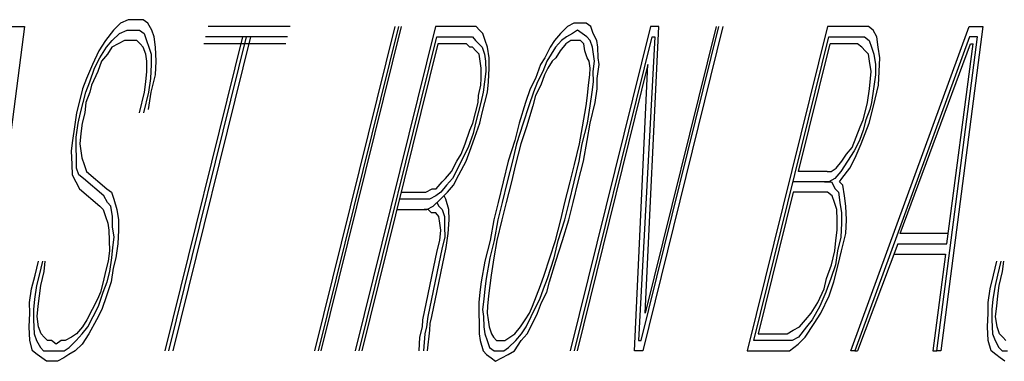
# Model space of a CAD drawing. Extents: x -169 to 2224, y 0 to 2796.
# Tile 334 of 530: x 1644.8451 to 1645.1235, y 983.274 to 983.3706. Entities that reach past the tile are written whole.
import ezdxf

# ---------------------------------------------------------------- set-up
doc = ezdxf.new("R2010")
doc.units = 0
doc.header["$MEASUREMENT"] = 0
doc.layers.add('SPILL-BUCKET', color=1, linetype='CONTINUOUS')

msp = doc.modelspace()

# ---------------------------------------------------------------- linework, layer by layer
at = {"layer": 'SPILL-BUCKET', "color": 8, "linetype": 'Continuous'}
for p, q in [((1644.87364, 983.36959), (1644.87161, 983.36764)), ((1644.87582, 983.37057), (1644.87364, 983.36959)), ((1644.87774, 983.37057), (1644.87582, 983.37057)), ((1644.88006, 983.37057), (1644.87774, 983.37057)), ((1644.88137, 983.36959), (1644.88006, 983.37057)), ((1644.88243, 983.36764), (1644.88137, 983.36959)), ((1645.00179, 983.36959), (1645, 983.36862)), ((1645.00334, 983.36959), (1645.00179, 983.36959)), ((1645.00527, 983.36959), (1645.00334, 983.36959)), ((1645.00657, 983.36862), (1645.00527, 983.36959)), ((1644.84646, 983.36862), (1644.83458, 983.27697)), ((1644.84259, 983.36862), (1644.84646, 983.36862)), ((1644.87161, 983.36764), (1644.86934, 983.36472)), ((1644.8733, 983.36667), (1644.87548, 983.36764)), ((1644.87548, 983.36764), (1644.87702, 983.36764)), ((1644.87702, 983.36764), (1644.87895, 983.36764)), ((1644.87895, 983.36764), (1644.88026, 983.36667)), ((1644.8831, 983.36569), (1644.88243, 983.36764)), ((1644.92159, 983.36862), (1644.89841, 983.36862)), ((1644.95114, 983.36862), (1644.92845, 983.27697)), ((1644.92961, 983.27697), (1644.9523, 983.36862)), ((1644.93038, 983.27697), (1644.95307, 983.36862)), ((1644.96263, 983.36862), (1644.93994, 983.27697)), ((1644.97152, 983.36862), (1644.96263, 983.36862)), ((1644.97268, 983.36862), (1644.97152, 983.36862)), ((1644.97422, 983.36862), (1644.97268, 983.36862)), ((1644.97514, 983.36764), (1644.97422, 983.36862)), ((1644.97606, 983.36667), (1644.97514, 983.36764)), ((1645, 983.36862), (1644.99798, 983.36667)), ((1645.02347, 983.36862), (1645.00078, 983.27697)), ((1645.00285, 983.36764), (1645.00145, 983.36667)), ((1645.00416, 983.36667), (1645.00285, 983.36764)), ((1645.00725, 983.36667), (1645.00657, 983.36862)), ((1645.02082, 983.27989), (1645.04278, 983.36862)), ((1645.04394, 983.36862), (1645.02126, 983.27697)), ((1645.02198, 983.28769), (1645.02579, 983.36862)), ((1645.04201, 983.36862), (1645.02198, 983.28769)), ((1645.02579, 983.36862), (1645.02347, 983.36862)), ((1645.0735, 983.36862), (1645.05081, 983.27697)), ((1645.08354, 983.36862), (1645.0735, 983.36862)), ((1645.08007, 983.27697), (1645.11357, 983.36862)), ((1645.08508, 983.36862), (1645.08354, 983.36862)), ((1645.08639, 983.36764), (1645.08508, 983.36862)), ((1645.08745, 983.36569), (1645.08639, 983.36764)), ((1645.11744, 983.36862), (1645.10556, 983.27697)), ((1645.11357, 983.36862), (1645.11744, 983.36862)), ((1644.86934, 983.36472), (1644.86746, 983.36179)), ((1644.86963, 983.36277), (1644.87128, 983.36472)), ((1644.87128, 983.36472), (1644.8733, 983.36667)), ((1644.87475, 983.36472), (1644.87297, 983.36374)), ((1644.8763, 983.36472), (1644.87475, 983.36472)), ((1644.87823, 983.36472), (1644.8763, 983.36472)), ((1644.87914, 983.36374), (1644.87823, 983.36472)), ((1644.88026, 983.36667), (1644.88093, 983.36472)), ((1644.88093, 983.36472), (1644.88161, 983.36277)), ((1644.88354, 983.36277), (1644.8831, 983.36569)), ((1644.90812, 983.36569), (1644.88615, 983.27697)), ((1644.88731, 983.27697), (1644.90928, 983.36569)), ((1644.88847, 983.27697), (1644.91043, 983.36569)), ((1644.92086, 983.36569), (1644.89769, 983.36569)), ((1644.9411, 983.27697), (1644.96307, 983.36569)), ((1644.96307, 983.36569), (1644.97079, 983.36569)), ((1644.97079, 983.36569), (1644.97195, 983.36569)), ((1644.97195, 983.36569), (1644.97311, 983.36569)), ((1644.97311, 983.36569), (1644.97403, 983.36472)), ((1644.97403, 983.36472), (1644.97494, 983.36374)), ((1644.97673, 983.36472), (1644.97606, 983.36667)), ((1644.97741, 983.36277), (1644.97673, 983.36472)), ((1644.99634, 983.36472), (1644.99508, 983.36277)), ((1644.99798, 983.36667), (1644.99634, 983.36472)), ((1644.99827, 983.36472), (1644.99662, 983.36277)), ((1644.99967, 983.36569), (1644.99827, 983.36472)), ((1645.00097, 983.36472), (1644.99957, 983.36374)), ((1645.00145, 983.36667), (1644.99967, 983.36569)), ((1645.00213, 983.36472), (1645.00097, 983.36472)), ((1645.00194, 983.27697), (1645.02391, 983.36569)), ((1645.00367, 983.36472), (1645.00213, 983.36472)), ((1645.00459, 983.36374), (1645.00367, 983.36472)), ((1645.00546, 983.36569), (1645.00416, 983.36667)), ((1645.00638, 983.36472), (1645.00546, 983.36569)), ((1645.00705, 983.36277), (1645.00638, 983.36472)), ((1645.00831, 983.36472), (1645.00725, 983.36667)), ((1645.0086, 983.36277), (1645.00831, 983.36472)), ((1645.02468, 983.36569), (1645.02005, 983.27989)), ((1645.02391, 983.36569), (1645.02468, 983.36569)), ((1645.05269, 983.27989), (1645.07393, 983.36569)), ((1645.07393, 983.36569), (1645.08282, 983.36569)), ((1645.11362, 983.36569), (1645.08123, 983.27697)), ((1645.08282, 983.36569), (1645.08397, 983.36569)), ((1645.08397, 983.36569), (1645.08528, 983.36472)), ((1645.08528, 983.36472), (1645.08595, 983.36277)), ((1645.08788, 983.36277), (1645.08745, 983.36569)), ((1645.1044, 983.27697), (1645.11594, 983.36569)), ((1645.11594, 983.36569), (1645.11362, 983.36569)), ((1644.86746, 983.36179), (1644.86572, 983.35789)), ((1644.86775, 983.35984), (1644.86963, 983.36277)), ((1644.87118, 983.36277), (1644.86992, 983.36082)), ((1644.87297, 983.36374), (1644.87118, 983.36277)), ((1644.88006, 983.36277), (1644.87914, 983.36374)), ((1644.88074, 983.36082), (1644.88006, 983.36277)), ((1644.88161, 983.36277), (1644.88229, 983.36082)), ((1644.88373, 983.35887), (1644.88354, 983.36277)), ((1644.92038, 983.36374), (1644.8972, 983.36374)), ((1644.96336, 983.36374), (1644.94187, 983.27697)), ((1644.97031, 983.36374), (1644.96336, 983.36374)), ((1644.97147, 983.36374), (1644.97031, 983.36374)), ((1644.97238, 983.36277), (1644.97147, 983.36374)), ((1644.97316, 983.36277), (1644.97238, 983.36277)), ((1644.97408, 983.36179), (1644.97316, 983.36277)), ((1644.97499, 983.36082), (1644.97408, 983.36179)), ((1644.97494, 983.36374), (1644.97586, 983.36277)), ((1644.97586, 983.36277), (1644.97654, 983.36082)), ((1644.97784, 983.35984), (1644.97741, 983.36277)), ((1644.99508, 983.36277), (1644.99358, 983.35984)), ((1644.99662, 983.36277), (1644.99537, 983.36082)), ((1644.99793, 983.36179), (1644.99667, 983.35984)), ((1644.99957, 983.36374), (1644.99793, 983.36179)), ((1645.00488, 983.36179), (1645.00459, 983.36374)), ((1645.00556, 983.35984), (1645.00488, 983.36179)), ((1645.00734, 983.36082), (1645.00705, 983.36277)), ((1645.00865, 983.35984), (1645.0086, 983.36277)), ((1645.06529, 983.32767), (1645.07422, 983.36374)), ((1645.08195, 983.36374), (1645.07422, 983.36374)), ((1645.08325, 983.36277), (1645.08195, 983.36374)), ((1645.08417, 983.36179), (1645.08325, 983.36277)), ((1645.08508, 983.36082), (1645.08417, 983.36179)), ((1645.08595, 983.36277), (1645.08663, 983.36082)), ((1645.08832, 983.35984), (1645.08788, 983.36277)), ((1645.09407, 983.31012), (1645.11391, 983.36374)), ((1645.10725, 983.30719), (1645.11468, 983.36374)), ((1645.11391, 983.36374), (1645.11468, 983.36374)), ((1644.86625, 983.35692), (1644.86775, 983.35984)), ((1644.86828, 983.35887), (1644.86717, 983.35594)), ((1644.86992, 983.36082), (1644.86828, 983.35887)), ((1644.88103, 983.35887), (1644.88074, 983.36082)), ((1644.88108, 983.35594), (1644.88103, 983.35887)), ((1644.88229, 983.36082), (1644.88233, 983.35789)), ((1644.88354, 983.35497), (1644.88373, 983.35887)), ((1644.97528, 983.35887), (1644.97499, 983.36082)), ((1644.97557, 983.35692), (1644.97528, 983.35887)), ((1644.97654, 983.36082), (1644.97683, 983.35887)), ((1644.97683, 983.35887), (1644.97688, 983.35594)), ((1644.97789, 983.35692), (1644.97784, 983.35984)), ((1644.99358, 983.35984), (1644.99233, 983.35789)), ((1644.99411, 983.35887), (1644.993, 983.35594)), ((1644.99537, 983.36082), (1644.99411, 983.35887)), ((1644.99566, 983.35887), (1644.9944, 983.35692)), ((1644.99667, 983.35984), (1644.99566, 983.35887)), ((1645.00609, 983.35887), (1645.00556, 983.35984)), ((1645.00638, 983.35692), (1645.00609, 983.35887)), ((1645.0073, 983.35594), (1645.00763, 983.35887)), ((1645.00763, 983.35887), (1645.00734, 983.36082)), ((1645.00894, 983.35789), (1645.00865, 983.35984)), ((1645.08537, 983.35887), (1645.08508, 983.36082)), ((1645.08581, 983.35594), (1645.08537, 983.35887)), ((1645.08663, 983.36082), (1645.08706, 983.35789)), ((1645.08813, 983.35594), (1645.08832, 983.35984)), ((1644.86572, 983.35789), (1644.86399, 983.35399)), ((1644.8649, 983.35302), (1644.86625, 983.35692)), ((1644.86717, 983.35594), (1644.86543, 983.35204)), ((1644.88074, 983.35302), (1644.88108, 983.35594)), ((1644.88233, 983.35789), (1644.88214, 983.35399)), ((1644.97562, 983.35399), (1644.97557, 983.35692)), ((1644.97688, 983.35594), (1644.97654, 983.35302)), ((1644.9777, 983.35302), (1644.97789, 983.35692)), ((1644.99233, 983.35789), (1644.99098, 983.35399)), ((1644.993, 983.35594), (1644.99151, 983.35302)), ((1644.9944, 983.35692), (1644.99354, 983.35497)), ((1645.02275, 983.35789), (1645.00271, 983.27697)), ((1645.00628, 983.35497), (1645.00638, 983.35692)), ((1645.00734, 983.35302), (1645.0073, 983.35594)), ((1645.00836, 983.35399), (1645.00894, 983.35789)), ((1645.01894, 983.27697), (1645.02275, 983.35789)), ((1645.08571, 983.35399), (1645.08581, 983.35594)), ((1645.08706, 983.35789), (1645.08711, 983.35497)), ((1645.08793, 983.35204), (1645.08813, 983.35594)), ((1644.86399, 983.35399), (1644.86287, 983.35107)), ((1644.86379, 983.35009), (1644.8649, 983.35302)), ((1644.8804, 983.35009), (1644.88074, 983.35302)), ((1644.88214, 983.35399), (1644.88156, 983.35009)), ((1644.88233, 983.35009), (1644.88354, 983.35497)), ((1644.97553, 983.35204), (1644.97562, 983.35399)), ((1644.97654, 983.35302), (1644.9762, 983.35009)), ((1644.97736, 983.35009), (1644.9777, 983.35302)), ((1644.99098, 983.35399), (1644.98948, 983.35107)), ((1644.99151, 983.35302), (1644.9904, 983.35009)), ((1644.99354, 983.35497), (1644.99242, 983.35204)), ((1645.00594, 983.35204), (1645.00628, 983.35497)), ((1645.00701, 983.35009), (1645.00734, 983.35302)), ((1645.00841, 983.35107), (1645.00836, 983.35399)), ((1645.08537, 983.35107), (1645.08571, 983.35399)), ((1645.08711, 983.35497), (1645.08653, 983.35107)), ((1644.86287, 983.35107), (1644.86191, 983.34717)), ((1644.86307, 983.34717), (1644.86379, 983.35009)), ((1644.86495, 983.35009), (1644.86384, 983.34717)), ((1644.86543, 983.35204), (1644.86495, 983.35009)), ((1644.87895, 983.34424), (1644.8804, 983.35009)), ((1644.88156, 983.35009), (1644.88011, 983.34424)), ((1644.88151, 983.34522), (1644.88233, 983.35009)), ((1644.9748, 983.34912), (1644.97553, 983.35204)), ((1644.9762, 983.35009), (1644.97548, 983.34717)), ((1644.97663, 983.34717), (1644.97736, 983.35009)), ((1644.98948, 983.35107), (1644.98813, 983.34717)), ((1644.9904, 983.35009), (1644.98904, 983.34619)), ((1644.99242, 983.35204), (1644.99093, 983.34912)), ((1645.00561, 983.34912), (1645.00594, 983.35204)), ((1645.00643, 983.34619), (1645.00701, 983.35009)), ((1645.00783, 983.34717), (1645.00841, 983.35107)), ((1645.0848, 983.34717), (1645.08537, 983.35107)), ((1645.08653, 983.35107), (1645.08595, 983.34717)), ((1645.08697, 983.34814), (1645.08793, 983.35204)), ((1644.97471, 983.34717), (1644.9748, 983.34912)), ((1644.99093, 983.34912), (1644.9902, 983.34619)), ((1645.00527, 983.34619), (1645.00561, 983.34912)), ((1645.086, 983.34424), (1645.08697, 983.34814)), ((1644.86191, 983.34717), (1644.86119, 983.34424)), ((1644.86234, 983.34424), (1644.86307, 983.34717)), ((1644.86384, 983.34717), (1644.8635, 983.34424)), ((1644.97398, 983.34424), (1644.97471, 983.34717)), ((1644.97548, 983.34717), (1644.97475, 983.34424)), ((1644.97591, 983.34424), (1644.97663, 983.34717)), ((1644.98813, 983.34717), (1644.98629, 983.34132)), ((1644.98904, 983.34619), (1644.98745, 983.34132)), ((1644.9902, 983.34619), (1644.98837, 983.34034)), ((1645.00421, 983.34034), (1645.00527, 983.34619)), ((1645.00561, 983.34132), (1645.00643, 983.34619)), ((1645.00638, 983.34132), (1645.00783, 983.34717)), ((1645.08359, 983.34229), (1645.08431, 983.34522)), ((1645.08431, 983.34522), (1645.0848, 983.34717)), ((1645.08547, 983.34522), (1645.08436, 983.34229)), ((1645.08595, 983.34717), (1645.08547, 983.34522)), ((1644.86119, 983.34424), (1644.86061, 983.34034)), ((1644.86162, 983.34132), (1644.86234, 983.34424)), ((1644.8635, 983.34424), (1644.86278, 983.34132)), ((1644.97326, 983.34132), (1644.97398, 983.34424)), ((1644.97475, 983.34424), (1644.97403, 983.34132)), ((1644.97519, 983.34132), (1644.97591, 983.34424)), ((1645.08272, 983.34034), (1645.08359, 983.34229)), ((1645.08436, 983.34229), (1645.08364, 983.33937)), ((1645.08528, 983.34132), (1645.086, 983.34424)), ((1644.86061, 983.34034), (1644.86003, 983.33644)), ((1644.86104, 983.33742), (1644.86162, 983.34132)), ((1644.86278, 983.34132), (1644.86244, 983.33839)), ((1644.97103, 983.33547), (1644.97239, 983.33937)), ((1644.97239, 983.33937), (1644.97326, 983.34132)), ((1644.97403, 983.34132), (1644.97331, 983.33839)), ((1644.97383, 983.33742), (1644.97519, 983.34132)), ((1644.98629, 983.34132), (1644.98509, 983.33644)), ((1644.98745, 983.34132), (1644.98562, 983.33547)), ((1644.98837, 983.34034), (1644.98678, 983.33547)), ((1645.00339, 983.33547), (1645.00421, 983.34034)), ((1645.00416, 983.33547), (1645.00561, 983.34132)), ((1645.00556, 983.33644), (1645.00638, 983.34132)), ((1645.08161, 983.33742), (1645.08272, 983.34034)), ((1645.08364, 983.33937), (1645.08253, 983.33644)), ((1645.08417, 983.33839), (1645.08528, 983.34132)), ((1644.86003, 983.33644), (1644.85969, 983.33352)), ((1644.86109, 983.33449), (1644.86104, 983.33742)), ((1644.86244, 983.33839), (1644.8621, 983.33547)), ((1644.97331, 983.33839), (1644.97195, 983.33449)), ((1644.97273, 983.33449), (1644.97383, 983.33742)), ((1644.98509, 983.33644), (1644.98325, 983.33059)), ((1645.0045, 983.33059), (1645.00556, 983.33644)), ((1645.0805, 983.33449), (1645.08161, 983.33742)), ((1645.08253, 983.33644), (1645.08103, 983.33352)), ((1645.08306, 983.33547), (1645.08417, 983.33839)), ((1644.85969, 983.33352), (1644.85988, 983.32962)), ((1644.86114, 983.33157), (1644.86109, 983.33449)), ((1644.8621, 983.33547), (1644.86239, 983.33352)), ((1644.86239, 983.33352), (1644.86268, 983.33157)), ((1644.96993, 983.33254), (1644.97103, 983.33547)), ((1644.97195, 983.33449), (1644.97045, 983.33157)), ((1644.97137, 983.33059), (1644.97273, 983.33449)), ((1644.98562, 983.33547), (1644.98441, 983.33059)), ((1644.98678, 983.33547), (1644.98533, 983.32962)), ((1645.00194, 983.32962), (1645.00339, 983.33547)), ((1645.00334, 983.33059), (1645.00416, 983.33547)), ((1645.07886, 983.33254), (1645.0805, 983.33449)), ((1645.08103, 983.33352), (1645.07915, 983.33059)), ((1645.08132, 983.33157), (1645.08306, 983.33547)), ((1644.86119, 983.32864), (1644.86114, 983.33157)), ((1644.86268, 983.33157), (1644.86336, 983.32962)), ((1644.96717, 983.32767), (1644.96867, 983.33059)), ((1644.96867, 983.33059), (1644.96993, 983.33254)), ((1644.97045, 983.33157), (1644.96896, 983.32864)), ((1644.96925, 983.32669), (1644.97137, 983.33059)), ((1644.98325, 983.33059), (1644.9818, 983.32474)), ((1644.98441, 983.33059), (1644.98296, 983.32474)), ((1645.00189, 983.32474), (1645.00334, 983.33059)), ((1645.00305, 983.32474), (1645.0045, 983.33059)), ((1645.07596, 983.32864), (1645.0776, 983.33059)), ((1645.07915, 983.33059), (1645.07726, 983.32767)), ((1645.0776, 983.33059), (1645.07886, 983.33254)), ((1645.07982, 983.32864), (1645.08132, 983.33157)), ((1644.85988, 983.32962), (1644.85993, 983.32669)), ((1644.86186, 983.32669), (1644.86119, 983.32864)), ((1644.86336, 983.32962), (1644.86404, 983.32767)), ((1644.96896, 983.32864), (1644.96746, 983.32572)), ((1644.98533, 983.32962), (1644.98412, 983.32474)), ((1645.00073, 983.32474), (1645.00194, 983.32962)), ((1645.07456, 983.32767), (1645.07596, 983.32864)), ((1645.07755, 983.32572), (1645.07982, 983.32864)), ((1644.85993, 983.32669), (1644.86099, 983.32474)), ((1644.86316, 983.32572), (1644.86186, 983.32669)), ((1644.86891, 983.32084), (1644.86316, 983.32572)), ((1644.86404, 983.32767), (1644.86978, 983.32279)), ((1644.96452, 983.32474), (1644.96553, 983.32572)), ((1644.96553, 983.32572), (1644.96717, 983.32767)), ((1644.96746, 983.32572), (1644.96582, 983.32377)), ((1644.96775, 983.32377), (1644.96925, 983.32669)), ((1645.0734, 983.32767), (1645.06529, 983.32767)), ((1645.0734, 983.32767), (1645.07456, 983.32767)), ((1645.07562, 983.32572), (1645.07384, 983.32474)), ((1645.07726, 983.32767), (1645.07562, 983.32572)), ((1645.07693, 983.32474), (1645.07755, 983.32572)), ((1644.86099, 983.32474), (1644.86206, 983.32279)), ((1644.86206, 983.32279), (1644.8678, 983.31792)), ((1644.86978, 983.32279), (1644.87109, 983.32182)), ((1644.95993, 983.32182), (1644.96172, 983.32279)), ((1644.96172, 983.32279), (1644.96288, 983.32279)), ((1644.96288, 983.32279), (1644.96452, 983.32474)), ((1644.96582, 983.32377), (1644.96418, 983.32182)), ((1644.96611, 983.32182), (1644.96775, 983.32377)), ((1644.9818, 983.32474), (1644.98036, 983.31889)), ((1644.98296, 983.32474), (1644.98151, 983.31889)), ((1644.98412, 983.32474), (1644.98267, 983.31889)), ((1644.99928, 983.31889), (1645.00073, 983.32474)), ((1645.00044, 983.31889), (1645.00189, 983.32474)), ((1645.0016, 983.31889), (1645.00305, 983.32474)), ((1645.07268, 983.32474), (1645.06379, 983.32474)), ((1645.07384, 983.32474), (1645.07268, 983.32474)), ((1645.07268, 983.32474), (1645.07461, 983.32474)), ((1645.07461, 983.32474), (1645.07567, 983.32279)), ((1645.07567, 983.32279), (1645.07659, 983.32182)), ((1645.07785, 983.32377), (1645.07693, 983.32474)), ((1645.07828, 983.32084), (1645.07785, 983.32377)), ((1644.86997, 983.31889), (1644.86891, 983.32084)), ((1644.87109, 983.32182), (1644.87176, 983.31987)), ((1644.87176, 983.31987), (1644.87258, 983.31694)), ((1644.95945, 983.31987), (1644.9525, 983.31987)), ((1644.95298, 983.32182), (1644.95993, 983.32182)), ((1644.96099, 983.31987), (1644.95945, 983.31987)), ((1644.96278, 983.32084), (1644.96099, 983.31987)), ((1644.96205, 983.31792), (1644.96408, 983.31987)), ((1644.96418, 983.32182), (1644.96278, 983.32084)), ((1644.96408, 983.31987), (1644.96611, 983.32182)), ((1644.96563, 983.31987), (1644.9651, 983.32084)), ((1644.96645, 983.31694), (1644.96563, 983.31987)), ((1645.06384, 983.32182), (1645.05394, 983.28184)), ((1645.07195, 983.32182), (1645.06384, 983.32182)), ((1645.0735, 983.32182), (1645.07195, 983.32182)), ((1645.0748, 983.32084), (1645.0735, 983.32182)), ((1645.07548, 983.31889), (1645.0748, 983.32084)), ((1645.07659, 983.32182), (1645.07702, 983.31889)), ((1645.07871, 983.31792), (1645.07828, 983.32084)), ((1644.8678, 983.31792), (1644.86872, 983.31694)), ((1644.86872, 983.31694), (1644.86939, 983.31499)), ((1644.87089, 983.31792), (1644.86997, 983.31889)), ((1644.87133, 983.31499), (1644.87089, 983.31792)), ((1644.87258, 983.31694), (1644.87302, 983.31402)), ((1644.95177, 983.31694), (1644.95872, 983.31694)), ((1644.95872, 983.31694), (1644.96027, 983.31694)), ((1644.96065, 983.31694), (1644.9595, 983.31694)), ((1644.96027, 983.31694), (1644.96205, 983.31792)), ((1644.96157, 983.31597), (1644.96065, 983.31694)), ((1644.96307, 983.31889), (1644.9636, 983.31792)), ((1644.9636, 983.31792), (1644.96452, 983.31694)), ((1644.96452, 983.31694), (1644.96519, 983.31499)), ((1644.9665, 983.31402), (1644.96645, 983.31694)), ((1644.98036, 983.31889), (1644.97915, 983.31402)), ((1644.98151, 983.31889), (1644.98031, 983.31402)), ((1644.98267, 983.31889), (1644.98147, 983.31402)), ((1644.99808, 983.31402), (1644.99928, 983.31889)), ((1644.99924, 983.31402), (1645.00044, 983.31889)), ((1645.00039, 983.31402), (1645.0016, 983.31889)), ((1645.07615, 983.31694), (1645.07548, 983.31889)), ((1645.0762, 983.31402), (1645.07615, 983.31694)), ((1645.07702, 983.31889), (1645.07746, 983.31597)), ((1645.07891, 983.31402), (1645.07871, 983.31792)), ((1644.86939, 983.31499), (1644.87007, 983.31304)), ((1644.87138, 983.31207), (1644.87133, 983.31499)), ((1644.87302, 983.31402), (1644.87307, 983.31109)), ((1644.96273, 983.31597), (1644.96157, 983.31597)), ((1644.96365, 983.31499), (1644.96273, 983.31597)), ((1644.96394, 983.31304), (1644.96365, 983.31499)), ((1644.96519, 983.31499), (1644.96524, 983.31207)), ((1644.9663, 983.31012), (1644.9665, 983.31402)), ((1644.97915, 983.31402), (1644.97809, 983.30817)), ((1644.98031, 983.31402), (1644.97925, 983.30817)), ((1644.98147, 983.31402), (1644.98002, 983.30817)), ((1644.99663, 983.30817), (1644.99808, 983.31402)), ((1644.9974, 983.30817), (1644.99924, 983.31402)), ((1644.99856, 983.30817), (1645.00039, 983.31402)), ((1645.07625, 983.31109), (1645.0762, 983.31402)), ((1645.07746, 983.31597), (1645.07751, 983.31304)), ((1645.07871, 983.31012), (1645.07891, 983.31402)), ((1644.87007, 983.31304), (1644.87036, 983.31109)), ((1644.87181, 983.30914), (1644.87138, 983.31207)), ((1644.96423, 983.31109), (1644.96394, 983.31304)), ((1644.96524, 983.31207), (1644.96529, 983.30914)), ((1645.07751, 983.31304), (1645.07731, 983.30914)), ((1644.87036, 983.31109), (1644.87041, 983.30817)), ((1644.87147, 983.30622), (1644.87181, 983.30914)), ((1644.87307, 983.31109), (1644.87287, 983.30719)), ((1644.96389, 983.30817), (1644.96423, 983.31109)), ((1644.96529, 983.30914), (1644.96457, 983.30622)), ((1644.96573, 983.30622), (1644.9663, 983.31012)), ((1645.07591, 983.30817), (1645.07625, 983.31109)), ((1645.07731, 983.30914), (1645.07635, 983.30524)), ((1645.07751, 983.30524), (1645.07871, 983.31012)), ((1645.10759, 983.31012), (1645.09407, 983.31012)), ((1644.87041, 983.30817), (1644.87046, 983.30524)), ((1644.87114, 983.30329), (1644.87147, 983.30622)), ((1644.87287, 983.30719), (1644.87229, 983.30329)), ((1644.96457, 983.30622), (1644.96051, 983.28672)), ((1644.96167, 983.28672), (1644.96573, 983.30622)), ((1644.96317, 983.30524), (1644.96389, 983.30817)), ((1644.97809, 983.30817), (1644.97664, 983.30232)), ((1644.97925, 983.30817), (1644.97804, 983.30329)), ((1644.98002, 983.30817), (1644.9792, 983.30329)), ((1644.99504, 983.30329), (1644.99663, 983.30817)), ((1644.99619, 983.30329), (1644.9974, 983.30817)), ((1644.99673, 983.30232), (1644.99856, 983.30817)), ((1645.07557, 983.30524), (1645.07591, 983.30817)), ((1645.09335, 983.30719), (1645.082, 983.27697)), ((1645.09335, 983.30719), (1645.10725, 983.30719)), ((1644.87046, 983.30524), (1644.87012, 983.30232)), ((1644.87056, 983.29939), (1644.87114, 983.30329)), ((1644.87229, 983.30329), (1644.87157, 983.30037)), ((1644.95911, 983.28574), (1644.96317, 983.30524)), ((1644.97804, 983.30329), (1644.97698, 983.29744)), ((1644.9792, 983.30329), (1644.97838, 983.29842)), ((1644.99344, 983.29842), (1644.99504, 983.30329)), ((1644.99436, 983.29744), (1644.99619, 983.30329)), ((1645.07461, 983.30134), (1645.07557, 983.30524)), ((1645.07635, 983.30524), (1645.07577, 983.30134)), ((1645.07654, 983.30134), (1645.07751, 983.30524)), ((1645.09223, 983.30427), (1645.10691, 983.30427)), ((1645.10691, 983.30427), (1645.10325, 983.27697)), ((1644.84946, 983.29842), (1644.85042, 983.30232)), ((1644.85158, 983.30232), (1644.85061, 983.29842)), ((1644.85201, 983.29939), (1644.85235, 983.30232)), ((1644.87012, 983.30232), (1644.8694, 983.29939)), ((1644.87157, 983.30037), (1644.87099, 983.29647)), ((1644.97664, 983.30232), (1644.97558, 983.29647)), ((1644.99489, 983.29647), (1644.99673, 983.30232)), ((1645.07326, 983.29744), (1645.07461, 983.30134)), ((1645.07577, 983.30134), (1645.07442, 983.29744)), ((1645.07534, 983.29647), (1645.07654, 983.30134)), ((1645.12043, 983.29842), (1645.1214, 983.30232)), ((1645.12256, 983.30232), (1645.12159, 983.29842)), ((1645.12299, 983.29939), (1645.12333, 983.30232)), ((1644.84849, 983.29452), (1644.84946, 983.29842)), ((1644.85061, 983.29842), (1644.84989, 983.29549)), ((1644.85105, 983.29549), (1644.85201, 983.29939)), ((1644.8694, 983.29939), (1644.86867, 983.29647)), ((1644.86983, 983.29647), (1644.87056, 983.29939)), ((1644.97698, 983.29744), (1644.97664, 983.29452)), ((1644.97838, 983.29842), (1644.97804, 983.29549)), ((1644.99233, 983.29549), (1644.99344, 983.29842)), ((1644.99325, 983.29452), (1644.99436, 983.29744)), ((1645.07253, 983.29452), (1645.07326, 983.29744)), ((1645.07442, 983.29744), (1645.07307, 983.29354)), ((1645.11947, 983.29452), (1645.12043, 983.29842)), ((1645.12159, 983.29842), (1645.12087, 983.29549)), ((1645.12203, 983.29549), (1645.12299, 983.29939)), ((1644.84791, 983.29062), (1644.84849, 983.29452)), ((1644.84989, 983.29549), (1644.84931, 983.29159)), ((1644.85071, 983.29257), (1644.85105, 983.29549)), ((1644.86867, 983.29647), (1644.86795, 983.29354)), ((1644.86872, 983.29354), (1644.86983, 983.29647)), ((1644.87099, 983.29647), (1644.86964, 983.29257)), ((1644.97558, 983.29647), (1644.97524, 983.29354)), ((1644.97664, 983.29452), (1644.9763, 983.29159)), ((1644.97804, 983.29549), (1644.9777, 983.29257)), ((1644.99122, 983.29257), (1644.99233, 983.29549)), ((1644.99214, 983.29159), (1644.99325, 983.29452)), ((1644.99417, 983.29354), (1644.99489, 983.29647)), ((1645.0708, 983.29062), (1645.07253, 983.29452)), ((1645.07398, 983.29257), (1645.07534, 983.29647)), ((1645.11889, 983.29062), (1645.11947, 983.29452)), ((1645.12087, 983.29549), (1645.12029, 983.29159)), ((1645.12169, 983.29257), (1645.12203, 983.29549)), ((1644.85037, 983.28964), (1644.85071, 983.29257)), ((1644.86795, 983.29354), (1644.86708, 983.29159)), ((1644.86737, 983.28964), (1644.86872, 983.29354)), ((1644.86964, 983.29257), (1644.86829, 983.28867)), ((1644.97524, 983.29354), (1644.9749, 983.29062)), ((1644.9777, 983.29257), (1644.97736, 983.28964)), ((1644.99011, 983.28964), (1644.99122, 983.29257)), ((1644.99267, 983.29062), (1644.99417, 983.29354)), ((1645.07307, 983.29354), (1645.07133, 983.28964)), ((1645.07162, 983.28769), (1645.07398, 983.29257)), ((1645.12135, 983.28964), (1645.12169, 983.29257)), ((1644.84796, 983.28769), (1644.84791, 983.29062)), ((1644.84931, 983.29159), (1644.84897, 983.28867)), ((1644.85003, 983.28672), (1644.85037, 983.28964)), ((1644.86708, 983.29159), (1644.86558, 983.28867)), ((1644.86587, 983.28672), (1644.86737, 983.28964)), ((1644.9749, 983.29062), (1644.97495, 983.28769)), ((1644.9763, 983.29159), (1644.97596, 983.28867)), ((1644.97736, 983.28964), (1644.97727, 983.28769)), ((1644.98924, 983.28769), (1644.99011, 983.28964)), ((1644.99064, 983.28867), (1644.99214, 983.29159)), ((1644.99156, 983.28769), (1644.99267, 983.29062)), ((1645.06891, 983.28769), (1645.0708, 983.29062)), ((1645.07133, 983.28964), (1645.0692, 983.28574)), ((1645.11894, 983.28769), (1645.11889, 983.29062)), ((1645.12029, 983.29159), (1645.11995, 983.28867)), ((1645.12101, 983.28672), (1645.12135, 983.28964)), ((1644.84777, 983.28379), (1644.84796, 983.28769)), ((1644.84897, 983.28867), (1644.84902, 983.28574)), ((1644.85047, 983.28379), (1644.85003, 983.28672)), ((1644.86558, 983.28867), (1644.86409, 983.28574)), ((1644.86438, 983.28379), (1644.86587, 983.28672)), ((1644.86829, 983.28867), (1644.86679, 983.28574)), ((1644.96051, 983.28672), (1644.96017, 983.28379)), ((1644.96119, 983.28477), (1644.96167, 983.28672)), ((1644.97495, 983.28769), (1644.975, 983.28477)), ((1644.97596, 983.28867), (1644.97625, 983.28672)), ((1644.97625, 983.28672), (1644.9763, 983.28379)), ((1644.97727, 983.28769), (1644.97756, 983.28574)), ((1644.98799, 983.28574), (1644.98924, 983.28769)), ((1644.98828, 983.28379), (1644.98977, 983.28672)), ((1644.98977, 983.28672), (1644.99064, 983.28867)), ((1644.99006, 983.28477), (1644.99156, 983.28769)), ((1645.06727, 983.28574), (1645.06891, 983.28769)), ((1645.06973, 983.28477), (1645.07162, 983.28769)), ((1645.11874, 983.28379), (1645.11894, 983.28769)), ((1645.11995, 983.28867), (1645.12, 983.28574)), ((1645.12145, 983.28379), (1645.12101, 983.28672)), ((1644.84796, 983.27989), (1644.84777, 983.28379)), ((1644.84902, 983.28574), (1644.84921, 983.28184)), ((1644.85115, 983.28184), (1644.85047, 983.28379)), ((1644.86283, 983.28379), (1644.86119, 983.28184)), ((1644.86273, 983.28184), (1644.86438, 983.28379)), ((1644.86409, 983.28574), (1644.86283, 983.28379)), ((1644.86679, 983.28574), (1644.86466, 983.28184)), ((1644.95829, 983.28087), (1644.95902, 983.28379)), ((1644.95902, 983.28379), (1644.95911, 983.28574)), ((1644.96017, 983.28379), (1644.95969, 983.28184)), ((1644.96109, 983.28282), (1644.96119, 983.28477)), ((1644.975, 983.28477), (1644.97505, 983.28184)), ((1644.9763, 983.28379), (1644.97659, 983.28184)), ((1644.97756, 983.28574), (1644.97785, 983.28379)), ((1644.97785, 983.28379), (1644.97852, 983.28184)), ((1644.98509, 983.28184), (1644.98673, 983.28379)), ((1644.98673, 983.28379), (1644.98799, 983.28574)), ((1644.98702, 983.28184), (1644.98828, 983.28379)), ((1644.98857, 983.28184), (1644.99006, 983.28477)), ((1645.06384, 983.28282), (1645.06563, 983.28379)), ((1645.06756, 983.28379), (1645.06529, 983.28087)), ((1645.06563, 983.28379), (1645.06727, 983.28574)), ((1645.06722, 983.28087), (1645.06973, 983.28477)), ((1645.0692, 983.28574), (1645.06756, 983.28379)), ((1645.11894, 983.27989), (1645.11874, 983.28379)), ((1645.12, 983.28574), (1645.12019, 983.28184)), ((1645.12212, 983.28184), (1645.12145, 983.28379)), ((1644.84921, 983.28184), (1644.84989, 983.27989)), ((1644.85206, 983.28087), (1644.85115, 983.28184)), ((1644.85298, 983.27989), (1644.85206, 983.28087)), ((1644.85979, 983.28087), (1644.858, 983.27989)), ((1644.86119, 983.28184), (1644.85979, 983.28087)), ((1644.86109, 983.27989), (1644.86273, 983.28184)), ((1644.86466, 983.28184), (1644.86278, 983.27892)), ((1644.9581, 983.27697), (1644.95829, 983.28087)), ((1644.95969, 983.28184), (1644.95926, 983.27697)), ((1644.96042, 983.27697), (1644.96109, 983.28282)), ((1644.97505, 983.28184), (1644.97534, 983.27989)), ((1644.97659, 983.28184), (1644.97727, 983.27989)), ((1644.97852, 983.28184), (1644.97906, 983.28087)), ((1644.97906, 983.28087), (1644.97997, 983.27989)), ((1644.98229, 983.27989), (1644.98369, 983.28087)), ((1644.98369, 983.28087), (1644.98509, 983.28184)), ((1644.98538, 983.27989), (1644.98702, 983.28184)), ((1644.98693, 983.27989), (1644.98857, 983.28184)), ((1645.05394, 983.28184), (1645.06206, 983.28184)), ((1645.06206, 983.28184), (1645.06384, 983.28282)), ((1645.06529, 983.28087), (1645.06351, 983.27989)), ((1645.06519, 983.27892), (1645.06722, 983.28087)), ((1645.12019, 983.28184), (1645.12087, 983.27989)), ((1645.12304, 983.28087), (1645.12212, 983.28184)), ((1645.12396, 983.27989), (1645.12304, 983.28087)), ((1644.84878, 983.27697), (1644.84796, 983.27989)), ((1644.84989, 983.27989), (1644.85095, 983.27794)), ((1644.85095, 983.27794), (1644.85187, 983.27697)), ((1644.85414, 983.27989), (1644.85298, 983.27989)), ((1644.85544, 983.27892), (1644.85414, 983.27989)), ((1644.85684, 983.27989), (1644.85544, 983.27892)), ((1644.858, 983.27989), (1644.85684, 983.27989)), ((1644.85766, 983.27697), (1644.85906, 983.27794)), ((1644.85906, 983.27794), (1644.86109, 983.27989)), ((1644.86278, 983.27892), (1644.86076, 983.27697)), ((1644.97534, 983.27989), (1644.97616, 983.27697)), ((1644.97727, 983.27989), (1644.97794, 983.27794)), ((1644.97794, 983.27794), (1644.97925, 983.27697)), ((1644.97997, 983.27989), (1644.98113, 983.27989)), ((1644.98113, 983.27989), (1644.98229, 983.27989)), ((1644.98195, 983.27697), (1644.98335, 983.27794)), ((1644.98335, 983.27794), (1644.98538, 983.27989)), ((1644.98504, 983.27697), (1644.98693, 983.27989)), ((1645.02005, 983.27989), (1645.02082, 983.27989)), ((1645.06157, 983.27989), (1645.05269, 983.27989)), ((1645.06351, 983.27989), (1645.06157, 983.27989)), ((1645.06278, 983.27697), (1645.06519, 983.27892)), ((1645.11976, 983.27697), (1645.11894, 983.27989)), ((1645.12087, 983.27989), (1645.12193, 983.27794)), ((1645.12193, 983.27794), (1645.12285, 983.27697)), ((1644.85008, 983.27599), (1644.84878, 983.27697)), ((1644.85139, 983.27502), (1644.85008, 983.27599)), ((1644.85269, 983.27404), (1644.85139, 983.27502)), ((1644.85187, 983.27697), (1644.85341, 983.27697)), ((1644.85341, 983.27697), (1644.85496, 983.27697)), ((1644.85496, 983.27697), (1644.85612, 983.27697)), ((1644.85757, 983.27502), (1644.85578, 983.27404)), ((1644.85612, 983.27697), (1644.85766, 983.27697)), ((1644.85897, 983.27599), (1644.85757, 983.27502)), ((1644.86076, 983.27697), (1644.85897, 983.27599)), ((1644.97616, 983.27697), (1644.97708, 983.27599)), ((1644.97708, 983.27599), (1644.97838, 983.27502)), ((1644.97838, 983.27502), (1644.97968, 983.27404)), ((1644.97925, 983.27697), (1644.98041, 983.27697)), ((1644.97968, 983.27404), (1644.98147, 983.27502)), ((1644.98041, 983.27697), (1644.98195, 983.27697)), ((1644.98147, 983.27502), (1644.98326, 983.27599)), ((1644.98326, 983.27599), (1644.98504, 983.27697)), ((1645.02126, 983.27697), (1645.01894, 983.27697)), ((1645.05081, 983.27697), (1645.06124, 983.27697)), ((1645.06124, 983.27697), (1645.06278, 983.27697)), ((1645.08123, 983.27697), (1645.08007, 983.27697)), ((1645.08123, 983.27697), (1645.082, 983.27697)), ((1645.10325, 983.27697), (1645.1044, 983.27697)), ((1645.10556, 983.27697), (1645.1044, 983.27697)), ((1645.12106, 983.27599), (1645.11976, 983.27697)), ((1645.12237, 983.27502), (1645.12106, 983.27599)), ((1645.12367, 983.27404), (1645.12237, 983.27502)), ((1645.12285, 983.27697), (1645.12439, 983.27697)), ((1644.85424, 983.27404), (1644.85269, 983.27404)), ((1644.85578, 983.27404), (1644.85424, 983.27404))]:
    msp.add_line(p, q, dxfattribs=at)

doc.saveas('drawing.dxf')
